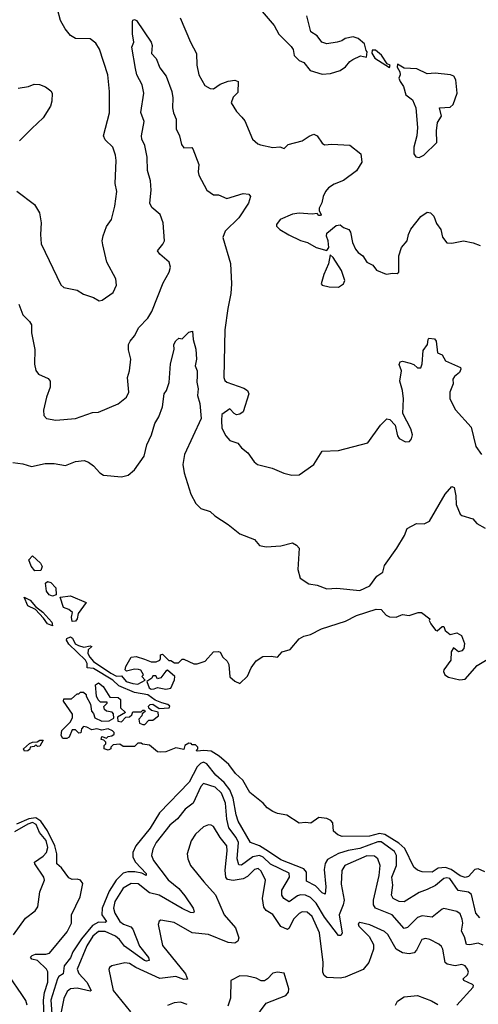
# Model space of a CAD drawing. Extents: x 2199565 to 2323334, y 894172 to 1018966.
# Tile 320 of 440: x 2295126 to 2297916, y 946690 to 952681. Entities that reach past the tile are written whole.
import ezdxf

# ---------------------------------------------------------------- set-up
doc = ezdxf.new("R2010")
doc.units = 0

msp = doc.modelspace()

# ---------------------------------------------------------------- linework, layer by layer
at = {"layer": '0CON10XD'}
for points in [[(2295108.3, 951638.3), (2295216, 951556), (2295246, 951506), (2295257.3, 951445), (2295252.2, 951375), (2295257.6, 951317.6), (2295377.3, 951067.3), (2295395, 951052), (2295475, 951036), (2295515, 951012), (2295575, 950991.2), (2295610.5, 950970.5), (2295627.5, 950975), (2295695, 951021.2), (2295714.2, 951065), (2295710.8, 951105), (2295655.7, 951205.7), (2295631.1, 951311.1), (2295627.5, 951335), (2295633, 951367), (2295655, 951423.3), (2295684, 951465), (2295704.3, 951545.7), (2295717.8, 951635), (2295706.9, 951685), (2295711.9, 951825), (2295707.9, 951857.9), (2295692, 951905), (2295645, 951951.2), (2295635.7, 951975), (2295672.5, 952115), (2295672.2, 952245), (2295661.8, 952345), (2295611.5, 952501.5), (2295588.3, 952538.3), (2295555, 952565.6), (2295465, 952567.1), (2295435, 952584.3), (2295403.1, 952625), (2295375, 952676.2), (2295355.7, 952745)], [(2296601.5, 952731.5), (2296674, 952645), (2296703.2, 952593.2), (2296778.3, 952518.3), (2296789.3, 952499.3), (2296795, 952462.5), (2296825, 952432.5), (2296855, 952420), (2296893, 952373), (2296965, 952350), (2297016.4, 952353.6), (2297075, 952372.5), (2297107.5, 952395), (2297133.6, 952426.4), (2297151.7, 952438.3), (2297198.3, 952461.7), (2297236.4, 952453.6), (2297240, 952485), (2297233, 952493), (2297223.6, 952533.6), (2297185, 952566.7), (2297155, 952577.5), (2297105, 952567.5), (2297085, 952552.5), (2297056.1, 952543.9), (2296993.9, 952533.9), (2296963.9, 952543.9), (2296935, 952582.5), (2296897, 952607), (2296873.3, 952705)], [(2295120, 950950), (2295145, 950886.2), (2295185.4, 950845.4), (2295197.5, 950825), (2295197.3, 950775), (2295217.5, 950675), (2295216, 950585), (2295225, 950547.5), (2295240, 950525), (2295298.7, 950498.7), (2295311.2, 950481.2), (2295310.8, 950445), (2295288.8, 950385), (2295271.2, 950305), (2295273.6, 950273.6), (2295290, 950255), (2295345, 950243.8), (2295465, 950254), (2295568.8, 950291.2), (2295605, 950292.9), (2295725.6, 950344.4), (2295775.7, 950384.3), (2295790, 950415), (2295781.4, 950505), (2295794.3, 950545.7), (2295803.1, 950615), (2295787.9, 950672.1), (2295788.5, 950705), (2295797.5, 950725), (2295825, 950757.5), (2295850.8, 950809.1), (2295905, 950865.7), (2295930.4, 950905), (2295998.9, 951081.1), (2296035.6, 951145), (2296044.2, 951175), (2296035.5, 951205.5), (2295978, 951255), (2295964, 951275), (2295997.5, 951315), (2296006.5, 951335), (2295998.2, 951445), (2295981.5, 951495), (2295929.5, 951539.5), (2295917.8, 951565), (2295925.2, 951644.8), (2295921, 951701), (2295903.7, 951763.6), (2295901.1, 951845), (2295888.2, 951915), (2295869.5, 951955), (2295867.8, 951975), (2295882.7, 952062.7), (2295863.1, 952116.9), (2295881.5, 952235), (2295871.1, 952285), (2295838.1, 952345), (2295830.4, 952385), (2295808, 952515), (2295821.1, 952545), (2295812.5, 952595), (2295812.4, 952667.6), (2295815, 952677.5), (2295825, 952683.3), (2295836.6, 952676.6), (2295926.7, 952545), (2295932.2, 952525), (2295928, 952475), (2295956.2, 952445), (2295979.1, 952389.1), (2296017.1, 952337.1), (2296051.5, 952245), (2296058.2, 952205), (2296056.5, 952145), (2296060.9, 952115), (2296077.1, 952075), (2296077.9, 952017.9), (2296098, 951975), (2296111.2, 951921.2), (2296125, 951902.5), (2296173, 951903), (2296180, 951895), (2296215, 951800), (2296211.2, 951755), (2296216.7, 951735), (2296264.5, 951644.5), (2296305, 951616.2), (2296335, 951616.2), (2296385, 951594), (2296485, 951623.9), (2296519.2, 951619.2), (2296530.8, 951605), (2296518.1, 951565), (2296459.1, 951475), (2296376.2, 951395), (2296361.1, 951355), (2296408.7, 951198.7), (2296414.2, 951075), (2296410.8, 951015), (2296391.4, 950925), (2296374.8, 950794.8), (2296367.4, 950505), (2296374.7, 950485), (2296385, 950475.8), (2296489.5, 950439.5), (2296510.8, 950425), (2296520, 950405), (2296484.4, 950295), (2296465, 950280.8), (2296445, 950277.9), (2296430.6, 950285), (2296405, 950313.8), (2296355, 950280), (2296353, 950243), (2296356, 950195), (2296379.7, 950149.7), (2296405, 950120), (2296453.9, 950103.9), (2296475, 950076.7), (2296513.3, 950045), (2296551.7, 949991.7), (2296573.3, 949975), (2296661.7, 949951.7), (2296731.7, 949921.7), (2296780.5, 949910.5), (2296825, 949912), (2296915, 949974), (2296965, 950056), (2297065, 950060.8), (2297243.6, 950106.4), (2297320, 950215), (2297358.3, 950251.7), (2297378.3, 950248.3), (2297410, 950215), (2297425, 950150), (2297435, 950132.5), (2297473.6, 950113.6), (2297497.5, 950115), (2297509.5, 950130.5), (2297515.8, 950155.8), (2297505, 950192.5), (2297456.7, 950285), (2297460, 950375), (2297454.4, 950425), (2297438.3, 950481.7)], [(2296102.2, 952692.2), (2296164.4, 952545), (2296202.1, 952475), (2296203.5, 952405), (2296216.7, 952345), (2296251.5, 952281.5), (2296285, 952262), (2296305, 952260.8), (2296345, 952288), (2296395, 952307.1), (2296435, 952314), (2296455.8, 952305.8), (2296452.3, 952237.7), (2296425, 952210), (2296411.9, 952175), (2296445, 952121.9), (2296477.5, 952087.5), (2296495, 952066.7), (2296542, 951955), (2296575, 951926.2), (2296590.3, 951920.3), (2296665, 951903.8), (2296707.8, 951907.8), (2296735, 951896.7), (2296758.8, 951921.2), (2296845, 951944.3), (2296886.8, 951973.2), (2296915, 951984), (2296935, 951973.8), (2296965, 951930), (2296979.7, 951919.7), (2297025, 951924.4), (2297135, 951917.1), (2297200.8, 951865), (2297207.5, 951815), (2297175, 951762), (2297096.4, 951703.6), (2297039.7, 951680.3), (2297005, 951658), (2296986.2, 951635), (2296972, 951605), (2296963.9, 951566.1), (2296947.5, 951535), (2296948.3, 951518.3), (2296960, 951495), (2296955, 951490), (2296945, 951490), (2296935, 951502.5), (2296905, 951498), (2296825, 951504.3), (2296785, 951497.8), (2296711.4, 951465), (2296688, 951435), (2296687.5, 951425), (2296708.6, 951405), (2296763.1, 951373.1), (2296835, 951337.1), (2296876.1, 951326.1), (2296930, 951295), (2296995, 951277.5), (2297006.7, 951295), (2297003.3, 951335), (2296992, 951365), (2296995, 951382.5), (2297051.7, 951428.3), (2297075, 951433.3), (2297096.4, 951416.4), (2297127.5, 951405), (2297138, 951388), (2297151.2, 951325), (2297168.8, 951285), (2297184.3, 951264.3), (2297213.9, 951243.9), (2297238, 951205), (2297275, 951188.1), (2297297.2, 951157.2), (2297355, 951133.1), (2297395, 951140), (2297423, 951137), (2297432.5, 951145), (2297432.5, 951245), (2297449.1, 951295), (2297483.8, 951336.2), (2297490.6, 951375), (2297505, 951406), (2297565, 951483.3), (2297605, 951510), (2297625, 951506.2), (2297645.8, 951485), (2297661.7, 951441.7), (2297687.1, 951405), (2297698.3, 951358.3), (2297724.3, 951324.3), (2297755, 951321.4), (2297825, 951335.6), (2297884.4, 951324.4), (2297927.4, 951307.4)], [(2297375, 952390), (2297380, 952405), (2297361.7, 952411.7), (2297325.9, 952465.9), (2297290, 952495), (2297270, 952495), (2297268.3, 952478.3), (2297287, 952447), (2297375, 952390)], [(2297555, 951842.5), (2297585, 951856.7), (2297662.5, 951935), (2297661.2, 952005), (2297667.5, 952055), (2297692, 952095), (2297678.8, 952145), (2297745, 952148.1), (2297762.9, 952165), (2297787.1, 952235), (2297779.2, 952315), (2297767.7, 952337.7), (2297746.1, 952346.1), (2297653.9, 952356.1), (2297605, 952351.4), (2297541.7, 952381.7), (2297465, 952386), (2297425, 952410), (2297423, 952393), (2297437.5, 952365), (2297440, 952345), (2297432.5, 952325), (2297440, 952305), (2297461.2, 952275), (2297474, 952225), (2297515, 952193.3), (2297536, 952145), (2297546.7, 952025), (2297541.2, 951975), (2297523.3, 951905), (2297523.3, 951865), (2297535, 951847.5), (2297555, 951842.5)], [(2295117.5, 952265), (2295180, 952275), (2295215, 952288.8), (2295247.5, 952287.5), (2295282.7, 952272.7), (2295315, 952247.5), (2295323.6, 952233.6), (2295321.2, 952185), (2295313.8, 952155), (2295268, 952085), (2295200.9, 952019.1), (2295124.3, 951945)], [(2297065, 951053.5), (2297096, 951075), (2297103.8, 951095), (2297082.5, 951155), (2297032.5, 951235), (2297015, 951250), (2297004.2, 951195), (2296975, 951130), (2296959.2, 951075), (2296966.7, 951065), (2297007.5, 951055), (2297065, 951053.5)], [(2295085, 949986.1), (2295145, 949979.2), (2295197.2, 949962.8), (2295280.9, 949980.9), (2295335, 949980), (2295405, 949969.2), (2295465.9, 949994.1), (2295518.3, 949998.3), (2295545, 949988.8), (2295575, 949967.5), (2295613.4, 949923.4), (2295635, 949909.2), (2295745, 949900), (2295785, 949910.8), (2295825, 949942.9), (2295882.5, 950025), (2295899.1, 950095), (2295928.4, 950155), (2295948.9, 950225), (2295972, 950265), (2295994.2, 950325), (2296004.2, 950405), (2296020, 950425), (2296036.1, 950473.9), (2296042.7, 950587.3), (2296066.4, 950673.6), (2296064, 950705), (2296075, 950727.5), (2296095, 950742.5), (2296115, 950740), (2296155, 950780), (2296176.7, 950786.7), (2296182, 950735), (2296197.3, 950677.3), (2296200.6, 950615), (2296194.2, 950575), (2296206, 950545), (2296205.8, 950515), (2296202.9, 950475), (2296211.1, 950435), (2296207.6, 950395), (2296221.6, 950345), (2296229.8, 950255), (2296128.6, 950035), (2296119.4, 949975), (2296127.5, 949925), (2296167.5, 949795), (2296197.2, 949737.2), (2296227.6, 949707.6), (2296285, 949689.2), (2296312.6, 949662.6), (2296395, 949608.8), (2296465, 949553.3), (2296555, 949518), (2296585, 949481.2), (2296625, 949474), (2296715, 949479.2), (2296785, 949497.5), (2296810, 949485), (2296826.7, 949465), (2296818, 949335), (2296832.3, 949282.3), (2296885, 949248.8), (2296935, 949240), (2296995, 949217.5), (2297055, 949222.5), (2297195, 949208), (2297255, 949236.2), (2297298.8, 949295), (2297335, 949318.8), (2297345, 949360), (2297420.6, 949465), (2297467, 949543), (2297483.3, 949585), (2297540, 949615), (2297586.4, 949613.6), (2297619.5, 949630.5), (2297714.2, 949795), (2297755, 949840), (2297768, 949835), (2297779.4, 949785), (2297780.9, 949730.9), (2297805, 949672.5), (2297815, 949663.8), (2297882.5, 949645), (2297907.5, 949615), (2297957, 949587)], [(2297438.3, 950481.7), (2297449.4, 950545), (2297434.2, 950584.2), (2297440, 950600), (2297455, 950604), (2297501.2, 950591.2), (2297523.6, 950583.6), (2297545, 950563.8), (2297565, 950563.3), (2297573.6, 950586.4), (2297580.9, 950669.1), (2297607.5, 950705), (2297610, 950735), (2297615, 950742.5), (2297649.5, 950739.5), (2297660, 950725), (2297667.5, 950655), (2297695, 950642.5), (2297716.7, 950605), (2297807.5, 950565), (2297810, 950555), (2297801.2, 950535), (2297770.3, 950509.7), (2297761.2, 950495), (2297763.3, 950465), (2297742.9, 950415), (2297742.9, 950375), (2297777.6, 950307.6), (2297871.2, 950201.2), (2297900.6, 950085), (2297935, 950036)], [(2295218.3, 949328.3), (2295196.4, 949356.4), (2295182.5, 949395), (2295205, 949420), (2295252.5, 949375), (2295262.5, 949355), (2295255, 949330), (2295218.3, 949328.3)], [(2295325, 949173.3), (2295305, 949182.5), (2295290, 949205), (2295283, 949253), (2295295, 949262.5), (2295315, 949256.2), (2295346, 949225), (2295347.5, 949182.5), (2295325, 949173.3)], [(2295325, 948994), (2295294.6, 949004.6), (2295270.5, 949040.5), (2295221.9, 949091.9), (2295174.7, 949114.7), (2295153, 949167), (2295190.2, 949150.2), (2295221.7, 949111.7), (2295266.3, 949076.3), (2295322.5, 949015), (2295325, 948994)], [(2295445, 949020), (2295441.2, 949045), (2295446.7, 949075), (2295425, 949093.3), (2295392.5, 949105), (2295372.5, 949167.5), (2295435, 949176), (2295530, 949135), (2295482.5, 949067.5), (2295476, 949035), (2295465, 949022.5), (2295445, 949020)], [(2297955, 947495.8), (2297915, 947514.3), (2297895, 947510.8), (2297855, 947467.1), (2297835, 947462), (2297805, 947471.7), (2297751.2, 947511.2), (2297716.9, 947523.1), (2297671.7, 947518.3), (2297634.7, 947494.7), (2297575, 947496.7), (2297545, 947506.7), (2297524.3, 947525), (2297468.5, 947638.5), (2297431.6, 947671.6), (2297347.3, 947722.7), (2297315, 947730.3), (2297254.3, 947714.3), (2297087.7, 947712.3), (2297061.4, 947721.4), (2297034.1, 947744.1), (2297030, 947795), (2297018.8, 947808.8), (2296995, 947821.2), (2296945, 947826.7), (2296897, 947793), (2296865, 947797.5), (2296825, 947793.3), (2296751.7, 947841.7), (2296695, 947852), (2296665, 947864.3), (2296631.2, 947885), (2296606.2, 947915), (2296525, 947978.8), (2296483.8, 948055), (2296438.8, 948095), (2296398.6, 948148.6), (2296339.7, 948199.7), (2296290.6, 948230.6), (2296245.6, 948234.4), (2296205, 948230), (2296200, 948235), (2296210, 948245), (2296210, 948255), (2296195, 948270), (2296175, 948270), (2296168.3, 948278.3), (2296155, 948280), (2296130, 948265), (2296125, 948240), (2296075, 948250), (2296015, 948226.7), (2295985, 948223.8), (2295965, 948227.5), (2295915, 948267.5), (2295873, 948273), (2295865, 948280), (2295845, 948280), (2295825, 948260), (2295755, 948260), (2295735, 948272.5), (2295695, 948270), (2295680, 948255), (2295680, 948245), (2295665, 948237.5), (2295640, 948245), (2295640, 948265), (2295650, 948275), (2295650, 948285), (2295638.3, 948298.3), (2295621.7, 948301.7), (2295625, 948320), (2295655, 948310), (2295665, 948320), (2295687, 948323), (2295700, 948335), (2295700, 948345), (2295690, 948355), (2295665, 948367.5), (2295625, 948357.5), (2295595, 948367.5), (2295565, 948360), (2295535, 948377.5), (2295515, 948380), (2295503, 948367), (2295498.3, 948341.7), (2295485, 948340), (2295465, 948360), (2295445, 948360), (2295427.5, 948315), (2295413, 948307), (2295387.5, 948307.5), (2295377.5, 948325), (2295383, 948357), (2295435, 948410), (2295447.5, 948435), (2295447.5, 948455), (2295393.3, 948535), (2295395, 948550), (2295441.7, 948548.3), (2295475, 948580), (2295485, 948580), (2295495, 948590), (2295515, 948590), (2295530, 948575), (2295530, 948565), (2295557, 948517), (2295562.5, 948475), (2295575, 948460), (2295583.6, 948433.6), (2295625, 948412.5), (2295670, 948415), (2295698.3, 948431.7), (2295697, 948457), (2295688.3, 948468.3), (2295655, 948473.3), (2295642.5, 948485), (2295638.3, 948501.7), (2295658.3, 948521.7), (2295658.3, 948528.3), (2295618.3, 948528.3), (2295603, 948543), (2295592.5, 948565), (2295587.5, 948635), (2295605, 948646.7), (2295633.3, 948625), (2295675, 948560), (2295725, 948557.5), (2295740, 948545), (2295740, 948495), (2295770, 948465), (2295721.7, 948438.3), (2295723.6, 948413.6), (2295745, 948410), (2295771.7, 948438.3), (2295795, 948440), (2295808.3, 948451.7), (2295815, 948470), (2295865, 948470), (2295875, 948480), (2295885, 948480), (2295888.3, 948471.7), (2295871.7, 948458.3), (2295870, 948445), (2295850, 948425), (2295855, 948400), (2295875, 948392.5), (2295887, 948393), (2295911.7, 948418.3), (2295935, 948420), (2295970, 948445), (2295968.3, 948468.3), (2295928.3, 948478.3), (2295911.7, 948491.7), (2295910, 948505), (2295920, 948515), (2295935, 948517.5), (2295975, 948490), (2296036.2, 948495), (2296038.8, 948505), (2296027.5, 948515), (2295990, 948525), (2295950.8, 948540.8), (2295905, 948574.2), (2295825, 948588.6), (2295728.3, 948628.3), (2295692.3, 948662.3), (2295575, 948734), (2295537.5, 948737.5), (2295536, 948765), (2295526, 948785), (2295425, 948882), (2295411.4, 948905), (2295413, 948917), (2295435, 948926.2), (2295447.8, 948917.8), (2295464.3, 948884.3), (2295484.4, 948874.4), (2295516.2, 948863.8), (2295555, 948872.5), (2295565, 948867.5), (2295543.6, 948846.4), (2295540.8, 948825), (2295552, 948802), (2295575, 948776), (2295680, 948705), (2295715, 948687.5), (2295745, 948688.8), (2295774.4, 948654.4), (2295815, 948641.9), (2295845, 948639.2), (2295888.3, 948661.7), (2295870, 948685), (2295880, 948695), (2295863, 948723), (2295848.3, 948728.3), (2295825, 948730), (2295775, 948717.5), (2295767.5, 948725), (2295771.2, 948745), (2295805, 948802.5), (2295835, 948806.2), (2295885, 948791.2), (2295925, 948774), (2295955.8, 948774.2), (2295977.5, 948785), (2295983.3, 948795), (2295983, 948817), (2295995, 948820), (2296032.5, 948782.5), (2296045, 948782.5), (2296068.3, 948768.3), (2296091.7, 948768.3), (2296115, 948790), (2296125, 948790), (2296185, 948762.5), (2296205, 948762.5), (2296255, 948777.5), (2296304.1, 948835.9), (2296335, 948836.7), (2296345, 948832.5), (2296361.7, 948801.7), (2296387.3, 948777.3), (2296397.9, 948757.9), (2296405, 948683.3), (2296435, 948656.2), (2296465, 948642.5), (2296512.3, 948687.7), (2296535, 948736.7), (2296565, 948780), (2296605, 948805.8), (2296655, 948808.8), (2296695, 948802.5), (2296722.5, 948835), (2296770.5, 948849.5), (2296825, 948914), (2296855, 948930.8), (2296895, 948940.8), (2296962, 948975), (2297107.6, 949022.4), (2297175, 949055.5), (2297295, 949095.4), (2297325, 949091.9), (2297355, 949058.6), (2297375, 949048.1), (2297415, 949045.8), (2297445, 949058), (2297455, 949062), (2297495, 949056.7), (2297550, 949075), (2297570, 949075), (2297620, 949035), (2297617.5, 949025), (2297627.5, 949005), (2297655, 948967.5), (2297665, 948962.5), (2297695, 948990), (2297705, 948990), (2297713.9, 948963.9), (2297745, 948940), (2297785, 948950), (2297813.3, 948935), (2297832.5, 948885), (2297826.7, 948855), (2297815, 948841.9), (2297795, 948836), (2297765, 948860), (2297750.6, 948835), (2297749.2, 948785), (2297706.2, 948725), (2297704, 948715), (2297712, 948695), (2297735, 948680.8), (2297804.2, 948664.2), (2297835, 948669.2), (2297908.9, 948751.1), (2297980, 948795)], [(2295925, 948608.6), (2295945, 948609.2), (2295965, 948618.8), (2296015, 948608.8), (2296045, 948613.3), (2296067.5, 948665), (2296068.8, 948685), (2296025, 948722.5), (2296015, 948717.5), (2295985, 948677.5), (2295965, 948670), (2295955, 948690), (2295935, 948690), (2295930, 948675), (2295900, 948655), (2295914.4, 948615), (2295925, 948608.6)], [(2295155, 948230), (2295150, 948245), (2295185, 948277.5), (2295203.6, 948286.4), (2295231.7, 948288.3), (2295248.3, 948298.3), (2295268.3, 948298.3), (2295248.3, 948261.7), (2295235, 948260), (2295225, 948270), (2295215, 948260), (2295190, 948255), (2295187, 948243), (2295175, 948232.5), (2295155, 948230)], [(2297925, 947215.6), (2297900.8, 947245), (2297875, 947358.2), (2297855, 947372.5), (2297792.2, 947382.2), (2297742.9, 947455), (2297725, 947460.6), (2297705, 947456.1), (2297655, 947413.7), (2297605, 947388.9), (2297555, 947370.5), (2297465, 947314.6), (2297435, 947316.1), (2297396.7, 947335), (2297388, 947355), (2297395.3, 947415), (2297389.8, 947465), (2297417, 947535), (2297418.8, 947595), (2297405, 947619.5), (2297325, 947678.6), (2297305, 947679.1), (2297195, 947639), (2297125, 947626.7), (2297065, 947608.4), (2296998.1, 947571.9), (2296983.4, 947546.6), (2296978.9, 947511.1), (2296988.6, 947405), (2296985, 947360), (2296965, 947369.1), (2296925, 947412.1), (2296870.6, 947440.6), (2296870, 947495), (2296854.7, 947515), (2296715, 947570.2), (2296639.4, 947619.4), (2296585, 947654), (2296530, 947675), (2296455.2, 947805), (2296442.7, 947842.7), (2296424.1, 947945), (2296404, 947995), (2296369.6, 948039.6), (2296318.7, 948085), (2296265, 948153), (2296245, 948164.5), (2296225, 948156.3), (2296206.4, 948135), (2296157.1, 948042.9), (2295976.5, 947855), (2295918.7, 947761.3), (2295832.4, 947655), (2295814.8, 947615), (2295814.8, 947585), (2295829.8, 947555), (2295895, 947485.4), (2295895.6, 947475), (2295868, 947488), (2295825.9, 947495.9), (2295783.2, 947496.8), (2295755, 947489), (2295713.6, 947446.4), (2295671.3, 947378.7), (2295628.2, 947275), (2295626.6, 947235), (2295655, 947193.3), (2295645, 947188.7), (2295605, 947190.8), (2295569.5, 947170.5), (2295501.6, 947088.4), (2295449.7, 947010.3), (2295435, 946973.4), (2295395.7, 946925), (2295391.1, 946875), (2295365, 946859.2), (2295356.6, 946845), (2295315.8, 946715), (2295322.6, 946632.6)], [(2297945, 947049.7), (2297915, 947063.3), (2297865, 947051.8), (2297842.9, 947055), (2297831, 947101), (2297813.6, 947135), (2297821, 947185), (2297818, 947208), (2297805, 947240.6), (2297785, 947255.5), (2297705, 947272.9), (2297695, 947270), (2297635, 947221.2), (2297575, 947228.4), (2297545, 947219.4), (2297485, 947157.2), (2297465, 947151.2), (2297390.8, 947235), (2297290.4, 947275), (2297278.4, 947295), (2297277.6, 947325), (2297311.9, 947475), (2297319.2, 947535), (2297305.3, 947575), (2297285, 947592.2), (2297237.1, 947592.9), (2297103.5, 947535), (2297084.7, 947505), (2297081.6, 947421.6), (2297098.9, 947325), (2297093.7, 947295), (2297070, 947235), (2297086.6, 947123.4), (2297080, 947110), (2297065, 947109.4), (2296980.2, 947220.2), (2296929.4, 947305), (2296895, 947339.8), (2296865, 947353.5), (2296835, 947356.3), (2296815, 947349.5), (2296765, 947314.6), (2296733.2, 947335), (2296720.8, 947355), (2296720.3, 947385), (2296766.8, 947465), (2296765, 947487.7), (2296652.3, 947542.3), (2296606.6, 947585), (2296585, 947595.1), (2296545, 947588.3), (2296475, 947536.1), (2296458.1, 947538.1), (2296449.8, 947575), (2296456.7, 947675), (2296443.4, 947705), (2296397.9, 947765), (2296386.2, 947816.2), (2296377.2, 947915), (2296352.6, 947975), (2296315, 948011.7), (2296245, 948033.1), (2296228.5, 948015), (2296181.5, 947915), (2296132, 947878), (2296085, 947818.5), (2296039.9, 947780.1), (2295955.4, 947675), (2295936.1, 947635), (2295928.8, 947595), (2295939.6, 947565), (2296028.6, 947448.6), (2296094.6, 947395), (2296130.3, 947350.3), (2296181.5, 947275), (2296188.1, 947255), (2296183, 947247), (2296165, 947249.2), (2296115, 947272.8), (2295975.4, 947355), (2295915, 947367.8), (2295846.4, 947423.6), (2295803.8, 947426.2), (2295755, 947397.6), (2295704, 947315), (2295696.9, 947275), (2295705.3, 947245), (2295735.9, 947195), (2295757.5, 947177.5), (2295801.4, 947161.4), (2295815, 947148.5), (2295854.6, 947044.6), (2295908.9, 946975), (2295912.7, 946957.3), (2295896.7, 946953.3), (2295885, 946957.5), (2295763.9, 947043.9), (2295732.7, 947085), (2295707.9, 947105), (2295645, 947133.8), (2295605, 947134.4), (2295571.5, 947105), (2295535, 947047.1), (2295476.7, 946905), (2295485, 946877.1), (2295534, 946825), (2295561.4, 946775), (2295555, 946769.4), (2295475, 946788), (2295435, 946785.3), (2295415, 946768.2), (2295394.8, 946725.2), (2295373.2, 946615)], [(2295276.4, 946546.4), (2295270.4, 946715), (2295277.5, 946762.5), (2295296.7, 946825), (2295297.1, 946887.1), (2295290, 946905), (2295235, 946956), (2295200, 946965), (2295192, 946978), (2295201.9, 946988.1), (2295222.5, 946995), (2295284.1, 946995.9), (2295307.5, 947002.5), (2295415, 947131.1), (2295441.5, 947185), (2295440.6, 947235), (2295494.7, 947345), (2295510.9, 947425), (2295495, 947446.5), (2295475, 947452.1), (2295445, 947450.4), (2295425, 947459.1), (2295380.6, 947520.6), (2295351.2, 947545), (2295352.1, 947605), (2295338.9, 947655), (2295295.8, 947745.8), (2295254.8, 947804.8), (2295224.4, 947824.4), (2295181.3, 947818.7), (2295106.6, 947786.6)], [(2295087.6, 947112.4), (2295161.4, 947215), (2295220.9, 947259.1), (2295236, 947284), (2295249.6, 947375), (2295277.9, 947445), (2295272.1, 947465), (2295217.7, 947545), (2295217.1, 947555), (2295269, 947591), (2295289.8, 947615), (2295296.6, 947645), (2295286.3, 947686.3), (2295245.7, 947735), (2295225.5, 947785), (2295205, 947795.9), (2295175, 947785.5), (2295095, 947739.8)], [(2297785, 946686.2), (2297883.8, 946795), (2297886.7, 946805), (2297880.5, 946810.5), (2297826.7, 946835), (2297822.5, 946845), (2297850.3, 946869.7), (2297856.2, 946885), (2297850.8, 946905), (2297835.7, 946925), (2297815, 946933.1), (2297774.5, 946925.5), (2297725.8, 946935), (2297714.6, 946945), (2297700, 947025), (2297691.4, 947041.4), (2297676, 947056), (2297620, 947085), (2297595, 947090.5), (2297572, 947085), (2297540.5, 947019.5), (2297525, 947003.3), (2297495, 946997.9), (2297455, 947003.1), (2297415.9, 947025.9), (2297365.6, 947115), (2297345, 947134.4), (2297255, 947174.3), (2297195, 947187.5), (2297185, 947180), (2297188.8, 947165), (2297252.1, 947102.1), (2297278.1, 947055), (2297277.8, 947025), (2297250.6, 946945), (2297215, 946901.4), (2297105, 946855.4), (2297075, 946850), (2296993.4, 946853.4), (2296977.8, 946865), (2296970.8, 946885), (2296971.8, 946945), (2296950.6, 947125), (2296904.1, 947224.1), (2296875, 947251.5), (2296845, 947253.9), (2296825, 947243.8), (2296791, 947209), (2296765, 947154.2), (2296755, 947145.6), (2296714.5, 947164.5), (2296665, 947237.5), (2296625, 947261.9), (2296610.5, 947280.5), (2296603.8, 947335), (2296621.1, 947445), (2296595, 947501.2), (2296577.1, 947517.1), (2296555, 947511.6), (2296511.3, 947468.6), (2296485, 947454.3), (2296425, 947443.2), (2296389.9, 947449.9), (2296380.3, 947465), (2296375.6, 947505.6), (2296388.5, 947625), (2296386.1, 947655), (2296345.2, 947705.2), (2296305, 947772.9), (2296291.3, 947781.3), (2296275, 947783.1), (2296245, 947770.6), (2296195.6, 947725), (2296169.5, 947685), (2296145.6, 947605), (2296148.1, 947575), (2296165.7, 947535), (2296245.7, 947435), (2296316.1, 947356.1), (2296369.5, 947235), (2296438.6, 947155), (2296460, 947095), (2296453.8, 947075), (2296435, 947063.3), (2296393.6, 947066.4), (2296275, 947114.2), (2296175, 947126), (2296065, 947188.2), (2295985, 947202), (2295974.2, 947195.8), (2295968, 947175), (2295995, 947048.8), (2296134.2, 946875), (2296147.5, 946842.5), (2296125, 946840.8), (2296075, 946859.4), (2295977.8, 946847.8), (2295832.5, 946915), (2295795, 946938.2), (2295765, 946943.2), (2295685.6, 946924.4), (2295673.3, 946915), (2295668.3, 946901.7), (2295694, 946775), (2295799.4, 946645)], [(2295172.1, 946685), (2295162.7, 946712.7), (2295139.6, 946749.6), (2295065, 946859.2)], [(2296528, 946565), (2296625, 946698), (2296745.7, 946744.3), (2296761.2, 946765), (2296763.8, 946785), (2296735, 946880), (2296695, 946886.7), (2296665, 946880), (2296633.3, 946845), (2296615, 946834), (2296595, 946834), (2296565, 946850), (2296510.9, 946860.9), (2296465, 946863.8), (2296410, 946835), (2296407.7, 946727.7), (2296391.7, 946678.3)], [(2297412.9, 946685), (2297425, 946710), (2297465, 946735.6), (2297545, 946744.3), (2297631.7, 946711.7), (2297668.8, 946688.8)], [(2296145, 946688.6), (2296105, 946704.3), (2296065, 946700), (2296025, 946683.8)]]:
    msp.add_lwpolyline(points, dxfattribs=at)

doc.saveas('drawing.dxf')
